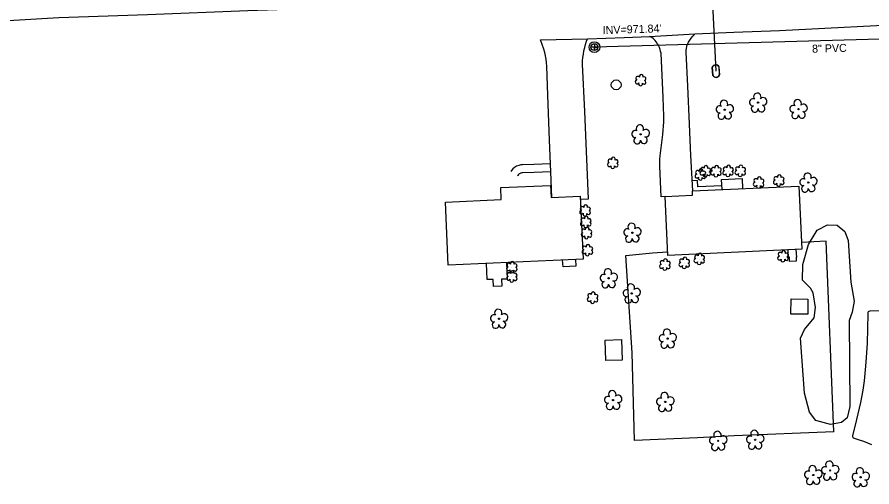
# Model space of a CAD drawing. Extents: x 1614427 to 1617186, y 896524 to 905462.
# Drawn here: x 1615609.8 to 1616037, y 899401.8 to 899636.5 of the extents above; entities that cross this region are included whole.
import ezdxf

# ---------------------------------------------------------------- set-up
doc = ezdxf.new("R2010")
doc.units = 0
for name, color, linetype in [('Exist Building', 7, 'Continuous'), ('Exist Other Culture Area Outline', 7, 'Continuous'), ('Exist Other Culture Fence Line', 7, 'Continuous'), ('Exist Roads EOP', 7, 'Continuous'), ('Exist Roads EOP Other', 7, 'Continuous'), ('Exist Roads Soil', 7, 'Continuous'), ('Exist Utilities Gas UG Line SUE LOS B', 7, 'Continuous'), ('Exist Utilities Other Pole CELL', 7, 'Continuous'), ('Exist Utilities Sanitary Sewer AG Line Invert Elevation', 7, 'Continuous'), ('Exist Utilities Sanitary Sewer Manhole CELL', 7, 'Continuous'), ('Exist Utilities Sanitary Sewer UG Line', 7, 'Continuous'), ('Exist Utilities Sanitary Sewer UG Line Text', 7, 'Continuous'), ('Exist Utilities Water Meter CELL', 7, 'Continuous'), ('Exist Utilities Water UG Line SUE LOS B', 7, 'Continuous'), ('Exist Vegetation Hedge Row', 7, 'Continuous'), ('Exist Vegetation Shrub CELL', 7, 'Continuous'), ('Exist Vegetation Tree CELL', 7, 'Continuous')]:
    doc.layers.add(name, color=color, linetype=linetype)

msp = doc.modelspace()

# ---------------------------------------------------------------- linework, layer by layer
at = {"layer": 'Exist Building'}
for points in [[(1615892.68, 899515.56), (1615825.3, 899512.5), (1615823.87, 899544.03), (1615851.81, 899545.3), (1615851.54, 899551.26), (1615876.38, 899552.39), (1615876.65, 899546.4), (1615891.25, 899547.06)], [(1615933.73, 899546.84), (1615947.4, 899547.51), (1615947.34, 899549.59), (1616000.53, 899552.04), (1616001.98, 899520.55), (1615935.01, 899517.39)], [(1615996.6, 899488.11), (1615996.68, 899495.69), (1616005.07, 899495.6), (1616004.99, 899488.03)], [(1615912.14, 899465.09), (1615904.1, 899464.83), (1615903.76, 899475.07), (1615911.8, 899475.34)]]:
    msp.add_lwpolyline(points, close=True, dxfattribs=at)
for points in [[(1615995.41, 899516.19), (1615995.22, 899520.23)], [(1615999.45, 899516.46), (1615999.24, 899520.42)]]:
    msp.add_lwpolyline(points, dxfattribs=at)
at = {"layer": 'Exist Other Culture Area Outline'}
for points in [[(1615876.39, 899563.21), (1615868.03, 899562.84), (1615862.44, 899562.62), (1615861.6, 899562.58), (1615860.49, 899562.34), (1615859.43, 899561.93), (1615858.45, 899561.36), (1615857.57, 899560.63), (1615856.85, 899559.82), (1615856.52, 899559.32)], [(1615876.55, 899559.23), (1615868.19, 899558.88), (1615862.62, 899558.65), (1615862.12, 899558.63), (1615861.63, 899558.53), (1615861.16, 899558.35), (1615860.73, 899558.09), (1615860.35, 899557.78), (1615860.02, 899557.4), (1615859.83, 899557.12)], [(1615962.05, 899552.23), (1615949.98, 899551.72), (1615949.85, 899554.84), (1615947.28, 899554.73)], [(1615962.15, 899550.27), (1615961.91, 899555.28), (1615972.15, 899555.78), (1615972.39, 899550.74)], [(1615999.43, 899516.76), (1615999.15, 899516.74), (1615999.26, 899514.48), (1615995.94, 899514.31), (1615995.83, 899516.49), (1615995.4, 899516.47)], [(1615854.47, 899513.83), (1615854.78, 899505.61), (1615851.85, 899505.5), (1615851.98, 899502.1), (1615847.86, 899501.94), (1615847.73, 899505.43), (1615844.72, 899505.31), (1615844.42, 899513.37)], [(1615888.86, 899515.39), (1615889.05, 899511.98), (1615882.67, 899511.62), (1615882.47, 899515.1)]]:
    msp.add_lwpolyline(points, dxfattribs=at)
at = {"layer": 'Exist Other Culture Fence Line'}
for points in [[(1616018.06, 899429.34), (1616014.23, 899524.46), (1616001.83, 899523.83)], [(1616018.06, 899429.34), (1615968.16, 899427.21), (1615949.88, 899426.31), (1615918.42, 899424.96), (1615917.24, 899468.75), (1615914.05, 899517.39), (1615927.34, 899518.76), (1615934.93, 899519.12)]]:
    msp.add_lwpolyline(points, dxfattribs=at)
at = {"layer": 'Exist Roads EOP'}
msp.add_lwpolyline([(1615871.43, 899625.12), (1615894.91, 899625.67), (1615913.27, 899626.35), (1615925.91, 899626.8), (1615948.59, 899628.03), (1615968.02, 899629.02), (1615990.79, 899629.85), (1616013.49, 899630.86), (1616039.39, 899632.21), (1616068.27, 899633.71), (1616081.93, 899634.18), (1616110.53, 899634.85), (1616116.33, 899634.65), (1616126.03, 899634.06), (1616132.19, 899633.57), (1616133.69, 899633.44), (1616135.14, 899633.3), (1616136.59, 899633.08), (1616138.09, 899632.83), (1616139.46, 899632.53), (1616141.09, 899632.03)], dxfattribs=at)
at = {"layer": 'Exist Roads EOP Other'}
for points in [[(1615933.73, 899546.84), (1615931.68, 899546.74), (1615930.96, 899562.06), (1615930.96, 899563.79), (1615931.03, 899565.52), (1615931.18, 899567.17), (1615932.5, 899577.88), (1615932.76, 899579.94), (1615932.94, 899582.01), (1615933.04, 899584.08), (1615933.06, 899586.16), (1615933.05, 899586.99), (1615932.72, 899596.33), (1615931.64, 899618.37), (1615931.43, 899619.36), (1615931.15, 899620.33), (1615930.8, 899621.29), (1615930.38, 899622.22), (1615929.9, 899623.12), (1615929.71, 899623.43), (1615929.29, 899624.1), (1615928.79, 899624.72), (1615928.24, 899625.29), (1615927.63, 899625.81), (1615926.97, 899626.26), (1615926.28, 899626.64), (1615925.91, 899626.8)], [(1615947.56, 899549.6), (1615946.58, 899567.25), (1615945.85, 899583), (1615945.08, 899601.96), (1615944.17, 899618.94), (1615944.19, 899619.88), (1615944.29, 899620.81), (1615944.46, 899621.74), (1615944.73, 899622.61), (1615944.81, 899622.82), (1615945.35, 899623.9), (1615946.01, 899624.95), (1615946.74, 899625.96), (1615947.53, 899626.92), (1615948.39, 899627.83), (1615948.59, 899628.03)], [(1615877.07, 899546.42), (1615876.56, 899559.24), (1615875.94, 899575.05), (1615875.06, 899597.52), (1615874.54, 899611.94), (1615874.39, 899613.67), (1615874.17, 899615.39), (1615873.88, 899617.1), (1615873.5, 899618.8), (1615873.08, 899620.42), (1615871.43, 899625.12)], [(1615891.32, 899545.48), (1615895.46, 899545.66), (1615894.61, 899565.43), (1615893.53, 899589.23), (1615892.41, 899612.96), (1615892.46, 899614.62), (1615892.6, 899616.28), (1615892.81, 899617.93), (1615893.1, 899619.57), (1615893.47, 899621.2), (1615893.91, 899622.8), (1615894.43, 899624.39), (1615894.91, 899625.67)]]:
    msp.add_lwpolyline(points, dxfattribs=at)
at = {"layer": 'Exist Roads Soil'}
msp.add_lwpolyline([(1616037.07, 899422.74), (1616035.03, 899423.61), (1616032.95, 899424.4), (1616031.28, 899424.98), (1616027.93, 899426.11), (1616027.7, 899426.28), (1616027.55, 899426.74), (1616027.53, 899427.22), (1616029.57, 899435.46), (1616031.51, 899443.91), (1616032.67, 899450.15), (1616033.3, 899454.78), (1616033.87, 899460.17), (1616034.21, 899464.12), (1616034.82, 899473.63), (1616035.13, 899488.27), (1616035.16, 899489.08), (1616035.36, 899489.42), (1616035.61, 899489.59), (1616036.2, 899489.77), (1616040.75, 899489.86)], dxfattribs=at)
at = {"layer": 'Exist Utilities Gas UG Line SUE LOS B'}
msp.add_lwpolyline([(1615593.92, 899634.07), (1615630.61, 899636.21), (1615674.96, 899637.73), (1615725.14, 899639.79), (1615769.24, 899641.29), (1615798.67, 899643.15), (1615821.75, 899644.07), (1615853.2, 899645.13), (1615901.31, 899646.99), (1615935.64, 899648.33), (1615976.92, 899653.45), (1616023.28, 899655.53), (1616061.02, 899657.56), (1616095.16, 899659.54), (1616130.6, 899664), (1616152.67, 899668.83), (1616161.02, 899676.79), (1616162.72, 899678.72), (1616168.11, 899685.27), (1616173.26, 899694.29)], dxfattribs=at)
at = {"layer": 'Exist Utilities Other Pole CELL'}
msp.add_circle((1615909.22, 899602.63), 2.46, dxfattribs=at)
at = {"layer": 'Exist Utilities Sanitary Sewer Manhole CELL'}
msp.add_lwpolyline([(1615898.33, 899623.18), (1615898.33, 899619.75), (1615898.33, 899621.47), (1615900.05, 899621.47), (1615896.62, 899621.47)], dxfattribs=at)
for radius in [2.69, 1.71]:
    msp.add_circle((1615898.33, 899621.47), radius, dxfattribs=at)
at = {"layer": 'Exist Utilities Sanitary Sewer UG Line'}
msp.add_line((1616211.55, 899630.1), (1615898.34, 899621.47), dxfattribs=at)
at = {"layer": 'Exist Utilities Water Meter CELL'}
msp.add_line((1615959.05, 899609.49), (1615959.05, 899609.49), dxfattribs=at)
for points in [[(1615957.49, 899607.34), (1615957.22, 899611.43)], [(1615957.63, 899607.35), (1615957.36, 899611.44)], [(1615960.48, 899611.63), (1615960.75, 899607.56)], [(1615960.61, 899611.63), (1615960.88, 899607.57)]]:
    msp.add_lwpolyline(points, dxfattribs=at)
for centre, radius, start, end in [((1615958.96, 899610.79), 1.86, 26.9981, 159.7995), ((1615958.96, 899610.78), 1.73, 29.121, 157.6024), ((1615959.14, 899608.2), 1.86, 207.4684, 340.1285), ((1615959.14, 899608.19), 1.73, 208.9473, 338.6929)]:
    msp.add_arc(centre, radius, start, end, dxfattribs=at)
at = {"layer": 'Exist Utilities Water UG Line SUE LOS B'}
msp.add_line((1615956.83, 899653.51), (1615959.05, 899609.49), dxfattribs=at)
at = {"layer": 'Exist Vegetation Hedge Row'}
msp.add_lwpolyline([(1616025.18, 899524.82), (1616026.45, 899504.06), (1616028.2, 899494.49), (1616027.26, 899488.98), (1616025.69, 899484.92), (1616025.98, 899441.85), (1616024.67, 899436.27), (1616021.82, 899433.98), (1616016.36, 899432.97), (1616009.1, 899434.93), (1616005.93, 899439.09), (1616003.28, 899448.65), (1616001.37, 899476.03), (1616003.39, 899480.4), (1616008.22, 899486.29), (1616008.92, 899491.42), (1616007.68, 899498.69), (1616006.3, 899501.02), (1616002.3, 899504.99), (1616002.59, 899512.8), (1616005.33, 899522.79), (1616009.64, 899530.04), (1616014.84, 899532.69), (1616019.72, 899532.45), (1616023.47, 899529.41), (1616025.18, 899524.82)], dxfattribs=at)
at = {"layer": 'Exist Vegetation Shrub CELL'}
for p, q in [((1615921.51, 899604.81), (1615921.51, 899604.81)), ((1615907.59, 899563.44), (1615907.59, 899563.44)), ((1615953.86, 899559.23), (1615953.86, 899559.23)), ((1615959.19, 899559.33), (1615959.19, 899559.33)), ((1615965.2, 899559.43), (1615965.2, 899559.43)), ((1615971.33, 899559.47), (1615971.33, 899559.47)), ((1615951.37, 899557.71), (1615951.37, 899557.71)), ((1615990.54, 899554.68), (1615990.54, 899554.68)), ((1615980.5, 899553.67), (1615980.5, 899553.67)), ((1615893.74, 899539.7), (1615893.74, 899539.7)), ((1615894.07, 899533.95), (1615894.07, 899533.95)), ((1615894.44, 899528.41), (1615894.44, 899528.41)), ((1615894.91, 899519.89), (1615894.91, 899519.89)), ((1615950.86, 899515.49), (1615950.86, 899515.49)), ((1615992.67, 899516.78), (1615992.67, 899516.78)), ((1615857.11, 899511.41), (1615857.11, 899511.41)), ((1615933.66, 899512.63), (1615933.66, 899512.63)), ((1615943.34, 899513.51), (1615943.34, 899513.51)), ((1615857.11, 899506.68), (1615857.11, 899506.68)), ((1615897.49, 899496.11), (1615897.49, 899496.11))]:
    msp.add_line(p, q, dxfattribs=at)
for centre, radius, start, end in [((1615920.03, 899605.94), 0.968, 35.8908, 245.4216), ((1615921.74, 899606.85), 0.99, 334.8391, 200.4717), ((1615923.18, 899605.68), 0.929, 284.4567, 126.0861), ((1615919.71, 899604.1), 0.955, 95.1099, 327.9534), ((1615921.38, 899603.13), 0.984, 151.2797, 21.387), ((1615923.15, 899603.88), 0.937, 204.9913, 73.4601), ((1615905.79, 899562.73), 0.955, 95.1099, 327.9534), ((1615906.11, 899564.56), 0.968, 35.8908, 245.4216), ((1615907.82, 899565.48), 0.99, 334.8391, 200.4717), ((1615909.23, 899562.51), 0.937, 204.9913, 73.4601), ((1615909.26, 899564.3), 0.929, 284.4567, 126.0861), ((1615965.43, 899561.47), 0.99, 334.8391, 200.4717), ((1615971.55, 899561.51), 0.99, 334.8391, 200.4717), ((1615907.46, 899561.75), 0.984, 151.2797, 21.387), ((1615949.88, 899558.83), 0.968, 35.8908, 245.4216), ((1615951.6, 899559.75), 0.99, 334.8391, 200.4717), ((1615952.06, 899558.53), 0.955, 95.1099, 327.9534), ((1615952.38, 899560.36), 0.968, 35.8908, 245.4216), ((1615953.04, 899558.58), 0.929, 284.4567, 126.0861), ((1615954.09, 899561.27), 0.99, 334.8391, 200.4717), ((1615955.5, 899558.3), 0.937, 204.9913, 73.4601), ((1615955.53, 899560.1), 0.929, 284.4567, 126.0861), ((1615957.39, 899558.62), 0.955, 95.1099, 327.9534), ((1615957.71, 899560.45), 0.968, 35.8908, 245.4216), ((1615959.42, 899561.37), 0.99, 334.8391, 200.4717), ((1615960.83, 899558.4), 0.937, 204.9913, 73.4601), ((1615960.86, 899560.2), 0.929, 284.4567, 126.0861), ((1615963.4, 899558.73), 0.955, 95.1099, 327.9534), ((1615963.72, 899560.56), 0.968, 35.8908, 245.4216), ((1615965.08, 899557.75), 0.984, 151.2797, 21.387), ((1615966.84, 899558.5), 0.937, 204.9913, 73.4601), ((1615966.88, 899560.3), 0.929, 284.4567, 126.0861), ((1615969.52, 899558.76), 0.955, 95.1099, 327.9534), ((1615969.84, 899560.59), 0.968, 35.8908, 245.4216), ((1615971.2, 899557.78), 0.984, 151.2797, 21.387), ((1615972.96, 899558.54), 0.937, 204.9913, 73.4601), ((1615973, 899560.34), 0.929, 284.4567, 126.0861), ((1615949.57, 899557), 0.955, 95.1099, 327.9534), ((1615951.24, 899556.02), 0.984, 151.2797, 21.387), ((1615953, 899556.78), 0.937, 204.9913, 73.4601), ((1615953.73, 899557.55), 0.984, 151.2797, 21.387), ((1615959.06, 899557.64), 0.984, 151.2797, 21.387), ((1615978.7, 899552.96), 0.955, 95.1099, 327.9534), ((1615979.02, 899554.8), 0.968, 35.8908, 245.4216), ((1615980.73, 899555.71), 0.99, 334.8391, 200.4717), ((1615982.17, 899554.54), 0.929, 284.4567, 126.0861), ((1615988.74, 899553.98), 0.955, 95.1099, 327.9534), ((1615989.06, 899555.81), 0.968, 35.8908, 245.4216), ((1615990.77, 899556.72), 0.99, 334.8391, 200.4717), ((1615992.18, 899553.75), 0.937, 204.9913, 73.4601), ((1615992.21, 899555.55), 0.929, 284.4567, 126.0861), ((1615980.37, 899551.98), 0.984, 151.2797, 21.387), ((1615982.13, 899552.74), 0.937, 204.9913, 73.4601), ((1615990.41, 899553), 0.984, 151.2797, 21.387), ((1615892.26, 899540.83), 0.968, 35.8908, 245.4216), ((1615893.97, 899541.74), 0.99, 334.8391, 200.4717), ((1615895.42, 899540.57), 0.929, 284.4567, 126.0861), ((1615891.94, 899539), 0.955, 95.1099, 327.9534), ((1615893.62, 899538.02), 0.984, 151.2797, 21.387), ((1615894.3, 899535.99), 0.99, 334.8391, 200.4717), ((1615895.38, 899538.77), 0.937, 204.9913, 73.4601), ((1615892.27, 899533.25), 0.955, 95.1099, 327.9534), ((1615892.59, 899535.08), 0.968, 35.8908, 245.4216), ((1615893.94, 899532.27), 0.984, 151.2797, 21.387), ((1615895.71, 899533.02), 0.937, 204.9913, 73.4601), ((1615895.74, 899534.82), 0.929, 284.4567, 126.0861), ((1615892.64, 899527.7), 0.955, 95.1099, 327.9534), ((1615892.96, 899529.54), 0.968, 35.8908, 245.4216), ((1615894.67, 899530.45), 0.99, 334.8391, 200.4717), ((1615896.08, 899527.48), 0.937, 204.9913, 73.4601), ((1615896.11, 899529.28), 0.929, 284.4567, 126.0861), ((1615894.31, 899526.73), 0.984, 151.2797, 21.387), ((1615893.11, 899519.19), 0.955, 95.1099, 327.9534), ((1615893.43, 899521.02), 0.968, 35.8908, 245.4216), ((1615895.14, 899521.93), 0.99, 334.8391, 200.4717), ((1615896.55, 899518.96), 0.937, 204.9913, 73.4601), ((1615896.58, 899520.76), 0.929, 284.4567, 126.0861), ((1615992.89, 899518.82), 0.99, 334.8391, 200.4717), ((1615894.78, 899518.21), 0.984, 151.2797, 21.387), ((1615933.89, 899514.67), 0.99, 334.8391, 200.4717), ((1615941.86, 899514.63), 0.968, 35.8908, 245.4216), ((1615943.57, 899515.55), 0.99, 334.8391, 200.4717), ((1615949.06, 899514.78), 0.955, 95.1099, 327.9534), ((1615949.37, 899516.61), 0.968, 35.8908, 245.4216), ((1615951.09, 899517.53), 0.99, 334.8391, 200.4717), ((1615952.49, 899514.56), 0.937, 204.9913, 73.4601), ((1615952.53, 899516.36), 0.929, 284.4567, 126.0861), ((1615990.87, 899516.08), 0.955, 95.1099, 327.9534), ((1615991.18, 899517.91), 0.968, 35.8908, 245.4216), ((1615992.54, 899515.1), 0.984, 151.2797, 21.387), ((1615994.3, 899515.85), 0.937, 204.9913, 73.4601), ((1615994.34, 899517.65), 0.929, 284.4567, 126.0861), ((1615855.31, 899510.7), 0.955, 95.1099, 327.9534), ((1615855.63, 899512.53), 0.968, 35.8908, 245.4216), ((1615857.34, 899513.45), 0.99, 334.8391, 200.4717), ((1615858.75, 899510.48), 0.937, 204.9913, 73.4601), ((1615858.78, 899512.28), 0.929, 284.4567, 126.0861), ((1615931.86, 899511.93), 0.955, 95.1099, 327.9534), ((1615932.18, 899513.76), 0.968, 35.8908, 245.4216), ((1615933.53, 899510.95), 0.984, 151.2797, 21.387), ((1615935.3, 899511.71), 0.937, 204.9913, 73.4601), ((1615935.33, 899513.5), 0.929, 284.4567, 126.0861), ((1615941.54, 899512.8), 0.955, 95.1099, 327.9534), ((1615943.22, 899511.82), 0.984, 151.2797, 21.387), ((1615944.98, 899512.58), 0.937, 204.9913, 73.4601), ((1615945.02, 899514.38), 0.929, 284.4567, 126.0861), ((1615950.73, 899513.8), 0.984, 151.2797, 21.387), ((1615855.31, 899505.97), 0.955, 95.1099, 327.9534), ((1615855.62, 899507.8), 0.968, 35.8908, 245.4216), ((1615856.98, 899509.72), 0.984, 151.2797, 21.387), ((1615857.34, 899508.72), 0.99, 334.8391, 200.4717), ((1615858.78, 899507.55), 0.929, 284.4567, 126.0861), ((1615856.98, 899504.99), 0.984, 151.2797, 21.387), ((1615858.74, 899505.75), 0.937, 204.9913, 73.4601), ((1615897.71, 899498.15), 0.99, 334.8391, 200.4717), ((1615895.68, 899495.41), 0.955, 95.1099, 327.9534), ((1615896, 899497.24), 0.968, 35.8908, 245.4216), ((1615897.36, 899494.43), 0.984, 151.2797, 21.387), ((1615899.12, 899495.18), 0.937, 204.9913, 73.4601), ((1615899.16, 899496.98), 0.929, 284.4567, 126.0861)]:
    msp.add_arc(centre, radius, start, end, dxfattribs=at)
at = {"layer": 'Exist Vegetation Tree CELL'}
for p, q in [((1615980.16, 899593.74), (1615980.16, 899593.74)), ((1615963.5, 899590.19), (1615963.5, 899590.19)), ((1616000.34, 899590.51), (1616000.34, 899590.51)), ((1615921.44, 899577.9), (1615921.44, 899577.9)), ((1616005.26, 899553.85), (1616005.26, 899553.85)), ((1615917.3, 899528.74), (1615917.3, 899528.74)), ((1615905.46, 899505.97), (1615905.46, 899505.97)), ((1615916.98, 899498.41), (1615916.98, 899498.41)), ((1615850.66, 899485.79), (1615850.66, 899485.79)), ((1615934.95, 899475.87), (1615934.95, 899475.87)), ((1615907.68, 899445.13), (1615907.68, 899445.13)), ((1615933.75, 899444.2), (1615933.75, 899444.2)), ((1615960.2, 899424.78), (1615960.2, 899424.78)), ((1615978.69, 899425.31), (1615978.69, 899425.31)), ((1616016.17, 899409.93), (1616016.17, 899409.93)), ((1616007.75, 899407.69), (1616007.75, 899407.69)), ((1616031.42, 899406.56), (1616031.42, 899406.56))]:
    msp.add_line(p, q, dxfattribs=at)
for centre in [(1615980.16, 899593.74), (1615963.5, 899590.19), (1616000.34, 899590.51), (1615921.44, 899577.9), (1616005.26, 899553.85), (1615917.3, 899528.74), (1615905.46, 899505.97), (1615916.98, 899498.41), (1615850.66, 899485.79), (1615934.95, 899475.87), (1615907.68, 899445.13), (1615933.75, 899444.2), (1615960.2, 899424.78), (1615978.69, 899425.31), (1616016.17, 899409.93), (1616007.75, 899407.69), (1616031.42, 899406.56)]:
    msp.add_circle(centre, 0.326, dxfattribs=at)
for centre, radius, start, end in [((1615979.78, 899596.61), 1.86, 330.1651, 219.7134), ((1615963.12, 899593.07), 1.86, 330.1651, 219.7134), ((1615966.05, 899590.78), 1.9, 257.1011, 134.1999), ((1615977.55, 899593.9), 1.73, 62.6636, 279.3457), ((1615981.83, 899590.84), 1.7, 181.2822, 74.56), ((1615982.71, 899594.33), 1.9, 257.1011, 134.1999), ((1615997.73, 899590.66), 1.73, 62.6636, 279.3457), ((1615999.95, 899593.38), 1.86, 330.1651, 219.7134), ((1616002.88, 899591.1), 1.9, 257.1011, 134.1999), ((1615960.89, 899590.35), 1.73, 62.6636, 279.3457), ((1615961.8, 899587.07), 1.69, 111.5671, 6.231), ((1615965.17, 899587.29), 1.7, 181.2822, 74.56), ((1615978.46, 899590.62), 1.69, 111.5671, 6.231), ((1615998.63, 899587.39), 1.69, 111.5671, 6.231), ((1616002.01, 899587.61), 1.7, 181.2822, 74.56), ((1615918.83, 899578.06), 1.73, 62.6636, 279.3457), ((1615921.05, 899580.78), 1.86, 330.1651, 219.7134), ((1615923.99, 899578.49), 1.9, 257.1011, 134.1999), ((1615919.73, 899574.78), 1.69, 111.5671, 6.231), ((1615923.11, 899575), 1.7, 181.2822, 74.56), ((1616004.88, 899556.72), 1.86, 330.1651, 219.7134), ((1616002.66, 899554), 1.73, 62.6636, 279.3457), ((1616007.81, 899554.44), 1.9, 257.1011, 134.1999), ((1616003.56, 899550.73), 1.69, 111.5671, 6.231), ((1616006.93, 899550.95), 1.7, 181.2822, 74.56), ((1615916.91, 899531.62), 1.86, 330.1651, 219.7134), ((1615914.69, 899528.9), 1.73, 62.6636, 279.3457), ((1615919.85, 899529.33), 1.9, 257.1011, 134.1999), ((1615915.59, 899525.62), 1.69, 111.5671, 6.231), ((1615918.97, 899525.84), 1.7, 181.2822, 74.56), ((1615902.86, 899506.13), 1.73, 62.6636, 279.3457), ((1615905.08, 899508.85), 1.86, 330.1651, 219.7134), ((1615908.01, 899506.56), 1.9, 257.1011, 134.1999), ((1615903.76, 899502.85), 1.69, 111.5671, 6.231), ((1615907.13, 899503.07), 1.7, 181.2822, 74.56), ((1615916.59, 899501.28), 1.86, 330.1651, 219.7134), ((1615914.37, 899498.56), 1.73, 62.6636, 279.3457), ((1615919.53, 899499), 1.9, 257.1011, 134.1999), ((1615915.28, 899495.29), 1.69, 111.5671, 6.231), ((1615918.65, 899495.51), 1.7, 181.2822, 74.56), ((1615850.27, 899488.66), 1.86, 330.1651, 219.7134), ((1615848.05, 899485.94), 1.73, 62.6636, 279.3457), ((1615853.21, 899486.38), 1.9, 257.1011, 134.1999), ((1615848.95, 899482.67), 1.69, 111.5671, 6.231), ((1615852.33, 899482.89), 1.7, 181.2822, 74.56), ((1615932.35, 899476.03), 1.73, 62.6636, 279.3457), ((1615934.57, 899478.74), 1.86, 330.1651, 219.7134), ((1615937.5, 899476.46), 1.9, 257.1011, 134.1999), ((1615933.25, 899472.75), 1.69, 111.5671, 6.231), ((1615936.63, 899472.97), 1.7, 181.2822, 74.56), ((1615907.3, 899448), 1.86, 330.1651, 219.7134), ((1615910.23, 899445.72), 1.9, 257.1011, 134.1999), ((1615933.36, 899447.07), 1.86, 330.1651, 219.7134), ((1615905.08, 899445.28), 1.73, 62.6636, 279.3457), ((1615905.98, 899442.01), 1.69, 111.5671, 6.231), ((1615909.36, 899442.23), 1.7, 181.2822, 74.56), ((1615931.14, 899444.35), 1.73, 62.6636, 279.3457), ((1615935.42, 899441.3), 1.7, 181.2822, 74.56), ((1615936.3, 899444.79), 1.9, 257.1011, 134.1999), ((1615932.05, 899441.08), 1.69, 111.5671, 6.231), ((1615978.31, 899428.18), 1.86, 330.1651, 219.7134), ((1615957.6, 899424.94), 1.73, 62.6636, 279.3457), ((1615959.82, 899427.66), 1.86, 330.1651, 219.7134), ((1615962.75, 899425.37), 1.9, 257.1011, 134.1999), ((1615976.08, 899425.46), 1.73, 62.6636, 279.3457), ((1615981.24, 899425.9), 1.9, 257.1011, 134.1999), ((1615958.5, 899421.66), 1.69, 111.5671, 6.231), ((1615961.88, 899421.88), 1.7, 181.2822, 74.56), ((1615976.99, 899422.19), 1.69, 111.5671, 6.231), ((1615980.36, 899422.41), 1.7, 181.2822, 74.56), ((1616015.78, 899412.8), 1.86, 330.1651, 219.7134), ((1616005.14, 899407.84), 1.73, 62.6636, 279.3457), ((1616007.36, 899410.56), 1.86, 330.1651, 219.7134), ((1616010.29, 899408.28), 1.9, 257.1011, 134.1999), ((1616013.56, 899410.08), 1.73, 62.6636, 279.3457), ((1616017.84, 899407.03), 1.7, 181.2822, 74.56), ((1616018.72, 899410.51), 1.9, 257.1011, 134.1999), ((1616031.03, 899409.43), 1.86, 330.1651, 219.7134), ((1616033.96, 899407.15), 1.9, 257.1011, 134.1999), ((1616006.04, 899404.57), 1.69, 111.5671, 6.231), ((1616009.42, 899404.79), 1.7, 181.2822, 74.56), ((1616014.47, 899406.8), 1.69, 111.5671, 6.231), ((1616028.81, 899406.72), 1.73, 62.6636, 279.3457), ((1616029.71, 899403.44), 1.69, 111.5671, 6.231), ((1616033.09, 899403.66), 1.7, 181.2822, 74.56)]:
    msp.add_arc(centre, radius, start, end, dxfattribs=at)

# ---------------------------------------------------------------- texts
at = {"layer": 'Exist Utilities Sanitary Sewer AG Line Invert Elevation'}
msp.add_text("INV=971.84'", height=4, rotation=1.9173, dxfattribs=at).set_placement((1615902.53, 899627.92))
at = {"layer": 'Exist Utilities Sanitary Sewer UG Line Text'}
msp.add_text('8" PVC', height=4, rotation=1.5264, dxfattribs=at).set_placement((1616007.19, 899618.65))

doc.saveas('drawing.dxf')
